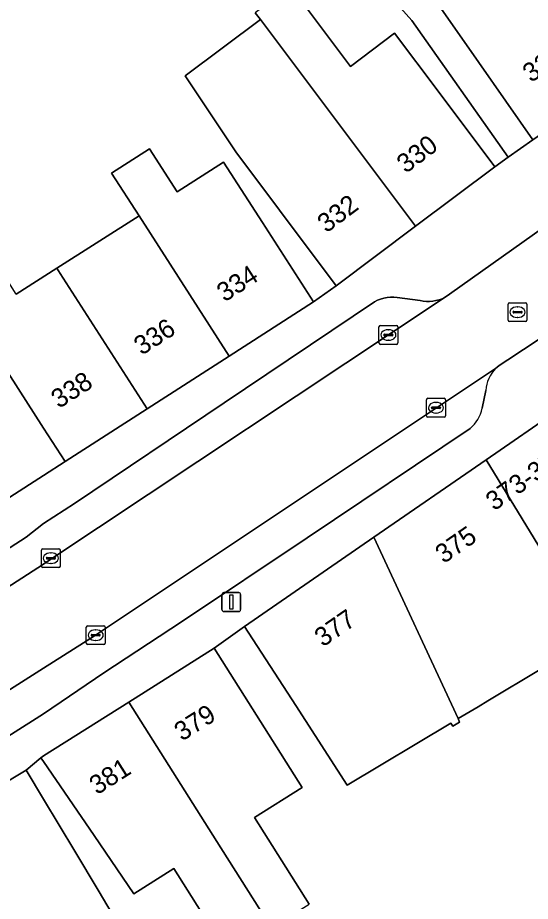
# Model space of a CAD drawing. Extents: x 159217 to 160349, y 381246 to 382172.
# Drawn here: x 159998.63 to 160025.8, y 381598.05 to 381644.87 of the extents above; entities that cross this region are included whole.
import ezdxf

# ---------------------------------------------------------------- set-up
doc = ezdxf.new("R2010")
doc.units = 0
for name, color, linetype in [('IMGEO_Erf', 7, 'Continuous'), ('IMGEO_Kolk', 7, 'Continuous'), ('IMGEO_Lichtmast', 7, 'Continuous'), ('IMGEO_Pand', 7, 'Continuous'), ('IMGEO_Pand_nummerreeks', 7, 'Continuous'), ('IMGEO_Parkeervlak_open', 7, 'Continuous'), ('IMGEO_Rijbaan_lokaal_open', 7, 'Continuous'), ('IMGEO_Rioolput', 7, 'Continuous'), ('IMGEO_Voetpad_open', 7, 'Continuous')]:
    doc.layers.add(name, color=color, linetype=linetype)

msp = doc.modelspace()

# ---------------------------------------------------------------- linework, layer by layer
at = {"layer": 'IMGEO_Erf'}
for points in [[(160013.089, 381646.543), (160016.276, 381642.296), (160018.609, 381644.046), (160020.913, 381640.976), (160023.915, 381636.976), (160024.63, 381637.48), (160019.523, 381644.732), (160012.856, 381652.182)], [(159998.549, 381630.215), (160000.7, 381631.597), (160005.064, 381634.37), (160003.604, 381636.641), (160005.618, 381637.921), (160007.077, 381635.65), (160009.547, 381637.219), (160011.608, 381634.019), (160014.316, 381629.816), (160015.511, 381630.67), (160012.51, 381634.669), (160010.193, 381637.758), (160007.517, 381641.788), (160011.494, 381644.772), (160011.218, 381645.139)], [(160026.321, 381610.336), (160023.547, 381608.673), (160023.03, 381608.363), (160021.972, 381607.729), (160022.057, 381607.546), (160021.691, 381607.322), (160021.586, 381607.497), (160016.102, 381604.209), (160013.373, 381608.417), (160010.653, 381612.612), (160009.048, 381611.466), (160011.718, 381607.239), (160013.711, 381604.084), (160011.177, 381602.484), (160014.078, 381597.892)], [(160009.804, 381595.193), (160006.904, 381599.784), (160004.792, 381598.449), (160002.682, 381601.534), (160000, 381605.453), (159999.858, 381605.66), (159999.082, 381604.99), (160000, 381603.46), (160001.655, 381600.703), (160002.895, 381598.634), (160003.926, 381596.913)]]:
    msp.add_lwpolyline(points, dxfattribs=at)
at = {"layer": 'IMGEO_Kolk'}
for p, q in [((160017.78, 381627.635), (160017.78, 381628.487)), ((160017.855, 381628.561), (160018.707, 381628.561)), ((160018.268, 381628.341), (160018.293, 381628.341)), ((160018.781, 381628.487), (160018.781, 381627.635)), ((160018.039, 381628.055), (160018.039, 381628.067)), ((160018.477, 381628.018), (160018.079, 381628.018)), ((160018.082, 381628.104), (160018.48, 381628.104)), ((160018.291, 381627.781), (160018.266, 381627.781)), ((160018.523, 381628.067), (160018.523, 381628.055)), ((160018.707, 381627.561), (160017.855, 381627.561)), ((160020.301, 381623.778), (160020.301, 381624.63)), ((160020.376, 381624.704), (160021.228, 381624.704)), ((160020.789, 381624.484), (160020.814, 381624.484)), ((160021.302, 381624.63), (160021.302, 381623.778)), ((160020.56, 381624.198), (160020.56, 381624.21)), ((160020.998, 381624.161), (160020.6, 381624.161)), ((160020.603, 381624.247), (160021.001, 381624.247)), ((160020.812, 381623.924), (160020.787, 381623.924)), ((160021.044, 381624.21), (160021.044, 381624.198)), ((160021.228, 381623.704), (160020.376, 381623.704)), ((159999.891, 381615.805), (159999.891, 381616.657)), ((159999.966, 381616.731), (160000.818, 381616.731)), ((160000.379, 381616.511), (160000.404, 381616.511)), ((160000.892, 381616.657), (160000.892, 381615.805)), ((160000.15, 381616.225), (160000.15, 381616.237)), ((160000.588, 381616.188), (160000.19, 381616.188)), ((160000.193, 381616.274), (160000.591, 381616.274)), ((160000.402, 381615.951), (160000.377, 381615.951)), ((160000.634, 381616.237), (160000.634, 381616.225)), ((160000.818, 381615.731), (159999.966, 381615.731)), ((160002.341, 381612.653), (160003.193, 381612.653)), ((160002.266, 381611.727), (160002.266, 381612.579)), ((160002.568, 381612.196), (160002.966, 381612.196)), ((160002.754, 381612.433), (160002.779, 381612.433)), ((160003.267, 381612.579), (160003.267, 381611.727)), ((160002.525, 381612.147), (160002.525, 381612.159)), ((160002.963, 381612.11), (160002.565, 381612.11)), ((160002.777, 381611.873), (160002.752, 381611.873)), ((160003.009, 381612.159), (160003.009, 381612.147)), ((160003.193, 381611.653), (160002.341, 381611.653))]:
    msp.add_line(p, q, dxfattribs=at)
for points in [[(160017.78, 381627.635), (160017.78, 381628.487)], [(160017.855, 381628.561), (160018.707, 381628.561)], [(160018.781, 381628.487), (160018.781, 381627.635)], [(160018.707, 381627.561), (160017.855, 381627.561)], [(160020.301, 381623.778), (160020.301, 381624.63)], [(160020.376, 381624.704), (160021.228, 381624.704)], [(160021.302, 381624.63), (160021.302, 381623.778)], [(160021.228, 381623.704), (160020.376, 381623.704)], [(159999.891, 381615.805), (159999.891, 381616.657)], [(159999.966, 381616.731), (160000.818, 381616.731)], [(160000.892, 381616.657), (160000.892, 381615.805)], [(160000.818, 381615.731), (159999.966, 381615.731)], [(160002.341, 381612.653), (160003.193, 381612.653)], [(160002.266, 381611.727), (160002.266, 381612.579)], [(160003.267, 381612.579), (160003.267, 381611.727)], [(160003.193, 381611.653), (160002.341, 381611.653)]]:
    msp.add_lwpolyline(points, dxfattribs=at)
for centre, radius, start, end in [((160017.857, 381628.485), 0.0765, 91.552, 178.448), ((160017.857, 381628.485), 0.0765, 91.552, 178.448), ((160018.705, 381628.485), 0.0765, 1.552, 88.448), ((160018.705, 381628.485), 0.0765, 1.552, 88.448), ((160018.079, 381628.064), 0.0403, 85.8775, 175.7526), ((160018.076, 381628.054), 0.0366, 178.938, 274.7102), ((160018.48, 381628.061), 0.043, 264.8664, 352.4533), ((160018.484, 381628.066), 0.0386, 1.7309, 96.639), ((160017.857, 381627.637), 0.0765, 181.552, 268.448), ((160017.857, 381627.637), 0.0765, 181.552, 268.448), ((160018.705, 381627.637), 0.0765, 271.552, 358.448), ((160018.705, 381627.637), 0.0765, 271.552, 358.448), ((160020.378, 381624.628), 0.0765, 91.552, 178.448), ((160020.378, 381624.628), 0.0765, 91.552, 178.448), ((160021.226, 381624.628), 0.0765, 1.552, 88.448), ((160021.226, 381624.628), 0.0765, 1.552, 88.448), ((160020.6, 381624.207), 0.0403, 85.8775, 175.7526), ((160020.597, 381624.197), 0.0366, 178.938, 274.7102), ((160021.001, 381624.204), 0.043, 264.8664, 352.4533), ((160021.005, 381624.209), 0.0386, 1.7309, 96.639), ((160020.378, 381623.78), 0.0765, 181.552, 268.448), ((160020.378, 381623.78), 0.0765, 181.552, 268.448), ((160021.226, 381623.78), 0.0765, 271.552, 358.448), ((160021.226, 381623.78), 0.0765, 271.552, 358.448), ((159999.968, 381616.655), 0.0765, 91.552, 178.448), ((159999.968, 381616.655), 0.0765, 91.552, 178.448), ((160000.816, 381616.655), 0.0765, 1.552, 88.448), ((160000.816, 381616.655), 0.0765, 1.552, 88.448), ((160000.19, 381616.234), 0.0403, 85.8775, 175.7526), ((160000.187, 381616.224), 0.0366, 178.938, 274.7102), ((160000.591, 381616.231), 0.043, 264.8664, 352.4533), ((160000.595, 381616.236), 0.0386, 1.7309, 96.639), ((159999.968, 381615.807), 0.0765, 181.552, 268.448), ((159999.968, 381615.807), 0.0765, 181.552, 268.448), ((160000.816, 381615.807), 0.0765, 271.552, 358.448), ((160000.816, 381615.807), 0.0765, 271.552, 358.448), ((160002.343, 381612.577), 0.0765, 91.552, 178.448), ((160002.343, 381612.577), 0.0765, 91.552, 178.448), ((160003.191, 381612.577), 0.0765, 1.552, 88.448), ((160003.191, 381612.577), 0.0765, 1.552, 88.448), ((160002.565, 381612.156), 0.0403, 85.8775, 175.7526), ((160002.97, 381612.158), 0.0386, 1.7309, 96.639), ((160002.343, 381611.729), 0.0765, 181.552, 268.448), ((160002.343, 381611.729), 0.0765, 181.552, 268.448), ((160002.562, 381612.146), 0.0366, 178.938, 274.7102), ((160002.966, 381612.153), 0.043, 264.8664, 352.4533), ((160003.191, 381611.729), 0.0765, 271.552, 358.448), ((160003.191, 381611.729), 0.0765, 271.552, 358.448)]:
    msp.add_arc(centre, radius, start, end, dxfattribs=at)
for centre, major_axis, ratio, start_param, end_param in [((160018.267, 381628.061), (-0.387, 0.002), 0.722429, 4.712389, 7.853982), ((160018.292, 381628.061), (-0.39, 0.002), 0.717154, 1.570796, 4.712389), ((160020.788, 381624.204), (-0.387, 0.002), 0.722429, 4.712389, 7.853982), ((160020.813, 381624.204), (-0.39, 0.002), 0.717154, 1.570796, 4.712389), ((160000.378, 381616.231), (-0.387, 0.002), 0.722429, 4.712389, 7.853982), ((160000.403, 381616.231), (-0.39, 0.002), 0.717154, 1.570796, 4.712389), ((160002.753, 381612.153), (-0.387, 0.002), 0.722429, 4.712389, 7.853982), ((160002.778, 381612.153), (-0.39, 0.002), 0.717154, 1.570796, 4.712389)]:
    msp.add_ellipse(centre, major_axis=major_axis, ratio=ratio, start_param=start_param, end_param=end_param, dxfattribs=at)
at = {"layer": 'IMGEO_Lichtmast'}
for p, q in [((160009.459, 381613.507), (160009.459, 381614.307)), ((160009.459, 381614.307), (160009.459, 381613.507)), ((160009.559, 381614.407), (160010.349, 381614.407)), ((160010.349, 381614.407), (160009.559, 381614.407)), ((160010.449, 381614.307), (160010.449, 381613.507)), ((160010.449, 381613.507), (160010.449, 381614.307)), ((160010.349, 381613.407), (160009.559, 381613.407)), ((160009.559, 381613.407), (160010.349, 381613.407))]:
    msp.add_line(p, q, dxfattribs=at)
msp.add_lwpolyline([(160009.879, 381614.282), (160010.029, 381614.282), (160010.029, 381613.532), (160009.879, 381613.532), (160009.879, 381614.282)], dxfattribs=at)
for centre, start, end in [((160009.559, 381614.307), 90, 180), ((160009.559, 381614.307), 90, 180), ((160010.349, 381614.307), 0, 90), ((160010.349, 381614.307), 360, 90), ((160009.559, 381613.507), 180, 270), ((160009.559, 381613.507), 180, 270), ((160010.349, 381613.507), 270, 0), ((160010.349, 381613.507), 270, 0)]:
    msp.add_arc(centre, 0.1, start, end, dxfattribs=at)
at = {"layer": 'IMGEO_Pand'}
for points in [[(160025.981, 381649.06), (160020.943, 381645.554), (160023.071, 381642.497), (160025.927, 381638.393), (160030.964, 381641.898)], [(160018.609, 381644.046), (160016.276, 381642.296), (160013.089, 381646.543), (160011.218, 381645.139), (160011.494, 381644.772), (160019.712, 381633.822), (160023.915, 381636.976), (160020.913, 381640.976)], [(160011.494, 381644.772), (160007.517, 381641.788), (160010.193, 381637.758), (160012.51, 381634.669), (160015.511, 381630.67), (160019.712, 381633.822)], [(160007.077, 381635.65), (160005.618, 381637.921), (160003.604, 381636.641), (160005.064, 381634.37), (160009.84, 381626.939), (160014.316, 381629.816), (160011.608, 381634.019), (160009.547, 381637.219)], [(160000.7, 381631.597), (159998.549, 381630.215), (159995.89, 381634.449), (159993.705, 381633.076), (159994.769, 381631.356), (159995.177, 381630.697), (159996.355, 381628.793), (160000, 381623.121), (160001.14, 381621.347), (160005.49, 381624.143), (160000.876, 381631.322)], [(160005.064, 381634.37), (160000.7, 381631.597), (160000.876, 381631.322), (160005.49, 381624.143), (160009.84, 381626.939)], [(159995.177, 381630.697), (159990.737, 381627.908), (159996.665, 381618.47), (160000, 381620.614), (160001.14, 381621.347), (160000, 381623.121), (159996.355, 381628.793)], [(160028.009, 381624.593), (160027.398, 381624.171), (160023.455, 381621.449), (160029.192, 381612.058), (160029.332, 381612.141), (160031.116, 381609.165), (160033.607, 381610.659), (160030.771, 381615.388), (160032.691, 381616.713)], [(160023.455, 381621.449), (160017.506, 381617.342), (160021.972, 381607.729), (160023.03, 381608.363), (160023.547, 381608.673), (160026.321, 381610.336), (160026.596, 381610.501), (160027.013, 381610.751), (160028.797, 381607.774), (160031.116, 381609.165), (160029.332, 381612.141), (160029.192, 381612.058)], [(160017.506, 381617.342), (160010.653, 381612.612), (160013.373, 381608.417), (160016.102, 381604.209), (160021.586, 381607.497), (160021.691, 381607.322), (160022.057, 381607.546), (160021.972, 381607.729)], [(160009.048, 381611.466), (160004.524, 381608.608), (160009.187, 381601.226), (160012.087, 381596.635), (160014.078, 381597.892), (160011.177, 381602.484), (160013.711, 381604.084), (160011.718, 381607.239)], [(160004.524, 381608.608), (160000, 381605.75), (159999.858, 381605.66), (160000, 381605.453), (160002.682, 381601.534), (160004.792, 381598.449), (160006.904, 381599.784), (160009.804, 381595.193), (160012.087, 381596.635), (160009.187, 381601.226)], [(159992.76, 381601.198), (159995.332, 381596.91), (159996.573, 381594.842), (159997.606, 381593.12), (160000, 381594.557), (160003.926, 381596.913), (160002.895, 381598.634), (160001.655, 381600.703), (160000, 381603.46), (159999.082, 381604.99)]]:
    msp.add_lwpolyline(points, close=True, dxfattribs=at)
at = {"layer": 'IMGEO_Parkeervlak_open'}
for points in [[(159983.931, 381605.551), (160000, 381615.918), (160000.286, 381616.103), (160021.29, 381630.058), (160021.279, 381630.052), (160021.125, 381629.98), (160020.965, 381629.922), (160020.801, 381629.879), (160020.634, 381629.85), (160020.465, 381629.837), (160020.295, 381629.838), (160020.126, 381629.855), (160019.959, 381629.887), (160018.753, 381630.052), (160018.573, 381630.066), (160018.393, 381630.064), (160018.214, 381630.046), (160018.037, 381630.012), (160017.864, 381629.962), (160017.696, 381629.897), (160017.547, 381629.824), (160009.574, 381624.469), (160001.651, 381619.127), (160000, 381618.062), (159999.074, 381617.354), (159983.028, 381607.001)], [(160023.962, 381626.278), (160002.657, 381612.08), (160000, 381610.395), (159984.624, 381600.643)], [(160023.257, 381624.173), (160023.447, 381625.125)], [(159985.632, 381598.869), (160000, 381607.982), (160003.196, 381610.151), (160007.309, 381612.854), (160013.975, 381617.308), (160022.609, 381623.107)]]:
    msp.add_lwpolyline(points, dxfattribs=at)
for centre, radius, start, end in [((160025.225, 381625.022), 1.781, 135.1637, 176.6994), ((160021.359, 381624.597), 1.945, 310.001, 347.4099)]:
    msp.add_arc(centre, radius, start, end, dxfattribs=at)
at = {"layer": 'IMGEO_Rijbaan_lokaal_open'}
for points in [[(160058.428, 381656.732), (160055.384, 381654.539), (160050.634, 381651.118), (160039.9, 381643.349), (160026.942, 381634.074), (160026.563, 381633.804), (160021.527, 381630.216), (160021.29, 381630.058), (160000.286, 381616.103), (160000, 381615.918), (159983.931, 381605.551)], [(159984.624, 381600.643), (160000, 381610.395), (160002.657, 381612.08), (160023.962, 381626.278), (160024.038, 381626.346), (160024.143, 381626.438), (160024.607, 381626.744), (160028.865, 381629.554), (160029.28, 381629.828), (160029.536, 381629.997), (160029.757, 381630.154), (160046.643, 381642.176), (160053.366, 381647.073), (160059.079, 381651.195)]]:
    msp.add_lwpolyline(points, dxfattribs=at)
at = {"layer": 'IMGEO_Rioolput'}
for p, q in [((160024.622, 381628.844), (160024.622, 381629.696)), ((160024.697, 381629.77), (160025.549, 381629.77)), ((160025.11, 381629.55), (160025.135, 381629.55)), ((160025.623, 381629.696), (160025.623, 381628.844)), ((160024.881, 381629.264), (160024.881, 381629.276)), ((160025.319, 381629.227), (160024.921, 381629.227)), ((160024.924, 381629.313), (160025.322, 381629.313)), ((160025.365, 381629.276), (160025.365, 381629.264)), ((160025.549, 381628.77), (160024.697, 381628.77)), ((160025.133, 381628.99), (160025.108, 381628.99))]:
    msp.add_line(p, q, dxfattribs=at)
for points in [[(160024.622, 381628.844), (160024.622, 381629.696)], [(160024.697, 381629.77), (160025.549, 381629.77)], [(160025.623, 381629.696), (160025.623, 381628.844)], [(160025.549, 381628.77), (160024.697, 381628.77)]]:
    msp.add_lwpolyline(points, dxfattribs=at)
for centre, radius, start, end in [((160024.699, 381629.694), 0.0765, 91.552, 178.448), ((160024.699, 381629.694), 0.0765, 91.552, 178.448), ((160025.547, 381629.694), 0.0765, 1.552, 88.448), ((160025.547, 381629.694), 0.0765, 1.552, 88.448), ((160024.921, 381629.273), 0.0403, 85.8775, 175.7526), ((160024.918, 381629.263), 0.0366, 178.938, 274.7102), ((160025.322, 381629.27), 0.043, 264.8664, 352.4533), ((160025.326, 381629.275), 0.0386, 1.7309, 96.639), ((160024.699, 381628.846), 0.0765, 181.552, 268.448), ((160024.699, 381628.846), 0.0765, 181.552, 268.448), ((160025.547, 381628.846), 0.0765, 271.552, 358.448), ((160025.547, 381628.846), 0.0765, 271.552, 358.448)]:
    msp.add_arc(centre, radius, start, end, dxfattribs=at)
for centre, major_axis, ratio, start_param, end_param in [((160025.109, 381629.27), (-0.387, 0.002), 0.722429, 4.712389, 7.853982), ((160025.134, 381629.27), (-0.39, 0.002), 0.717154, 1.570796, 4.712389)]:
    msp.add_ellipse(centre, major_axis=major_axis, ratio=ratio, start_param=start_param, end_param=end_param, dxfattribs=at)
at = {"layer": 'IMGEO_Voetpad_open'}
for points in [[(160036.741, 381679.099), (160029.131, 381671.002), (160025.392, 381667.13), (160024.903, 381667.603), (160019.651, 381662.165), (160016.881, 381659.164), (160012.688, 381654.621), (160011.648, 381653.495), (160012.856, 381652.182), (160019.523, 381644.732), (160024.63, 381637.48), (160025.927, 381638.393), (160023.071, 381642.497), (160020.943, 381645.554), (160013.795, 381653.157), (160021.748, 381661.457), (160023.266, 381662.994), (160027.149, 381667.027), (160029.054, 381669.006), (160032.175, 381671.422), (160031.946, 381671.752), (160034.397, 381673.459), (160033.849, 381673.986), (160035.769, 381675.981)], [(160058.878, 381661.116), (160053.733, 381657.783), (160053.137, 381657.36), (160051.441, 381656.156), (160050.751, 381655.667), (160045.709, 381652.158), (160040.794, 381648.738), (160035.879, 381645.318), (160030.964, 381641.898), (160025.927, 381638.393), (160024.63, 381637.48), (160023.915, 381636.976), (160019.712, 381633.822), (160015.511, 381630.67), (160014.316, 381629.816), (160009.84, 381626.939), (160005.49, 381624.143), (160001.14, 381621.347), (160000, 381620.614), (159996.665, 381618.47)], [(159992.76, 381601.198), (159999.082, 381604.99), (159999.858, 381605.66), (160000, 381605.75), (160004.524, 381608.608), (160009.048, 381611.466), (160010.653, 381612.612), (160017.506, 381617.342), (160023.455, 381621.449), (160027.398, 381624.171), (160028.009, 381624.593), (160030.917, 381626.6), (160032.307, 381627.56), (160035.663, 381629.876), (160036.32, 381630.482), (160040.061, 381633.065), (160044.465, 381636.105), (160045.301, 381636.734), (160050.059, 381640.206), (160054.874, 381643.721), (160056.979, 381645.316)], [(159983.028, 381607.001), (159999.074, 381617.354), (160000, 381618.062), (160001.651, 381619.127), (160009.574, 381624.469), (160017.547, 381629.824), (160017.696, 381629.897), (160017.864, 381629.962), (160018.037, 381630.012), (160018.214, 381630.046), (160018.393, 381630.064), (160018.573, 381630.066), (160018.753, 381630.052), (160019.959, 381629.887), (160020.126, 381629.855), (160020.295, 381629.838), (160020.465, 381629.837), (160020.634, 381629.85), (160020.801, 381629.879), (160020.965, 381629.922), (160021.125, 381629.98), (160021.279, 381630.052), (160021.29, 381630.058), (160021.527, 381630.216), (160026.563, 381633.804)], [(160029.757, 381630.154), (160029.536, 381629.997), (160029.28, 381629.828), (160028.865, 381629.554), (160024.607, 381626.744), (160024.143, 381626.438), (160024.038, 381626.346), (160023.962, 381626.278)], [(160023.447, 381625.125), (160023.257, 381624.173)], [(160022.609, 381623.107), (160013.975, 381617.308), (160007.309, 381612.854), (160003.196, 381610.151), (160000, 381607.982), (159985.632, 381598.869)]]:
    msp.add_lwpolyline(points, dxfattribs=at)
for centre, radius, start, end in [((160025.225, 381625.022), 1.781, 135.1637, 176.6994), ((160021.359, 381624.597), 1.945, 310.001, 347.4099)]:
    msp.add_arc(centre, radius, start, end, dxfattribs=at)

# ---------------------------------------------------------------- texts
at = {"layer": 'IMGEO_Pand_nummerreeks'}
for s, rotation, p in [('328', 34.8325, (160025.841, 381641.403)), ('330', 36.8813, (160019.202, 381636.59)), ('332', 36.8813, (160014.995, 381633.433)), ('334', 32.7331, (160009.598, 381629.778)), ('336', 32.7331, (160005.206, 381626.955)), ('338', 32.7331, (160000.817, 381624.134)), ('373-373A', 34.6181, (160023.885, 381618.709)), ('375', 34.6181, (160021.21, 381615.913)), ('377', 34.6181, (160014.809, 381611.495)), ('379', 32.2862, (160007.337, 381606.505)), ('381', 32.2862, (160002.838, 381603.663))]:
    msp.add_text(s, height=1, rotation=rotation, dxfattribs=at).set_placement(p)

doc.saveas('drawing.dxf')
